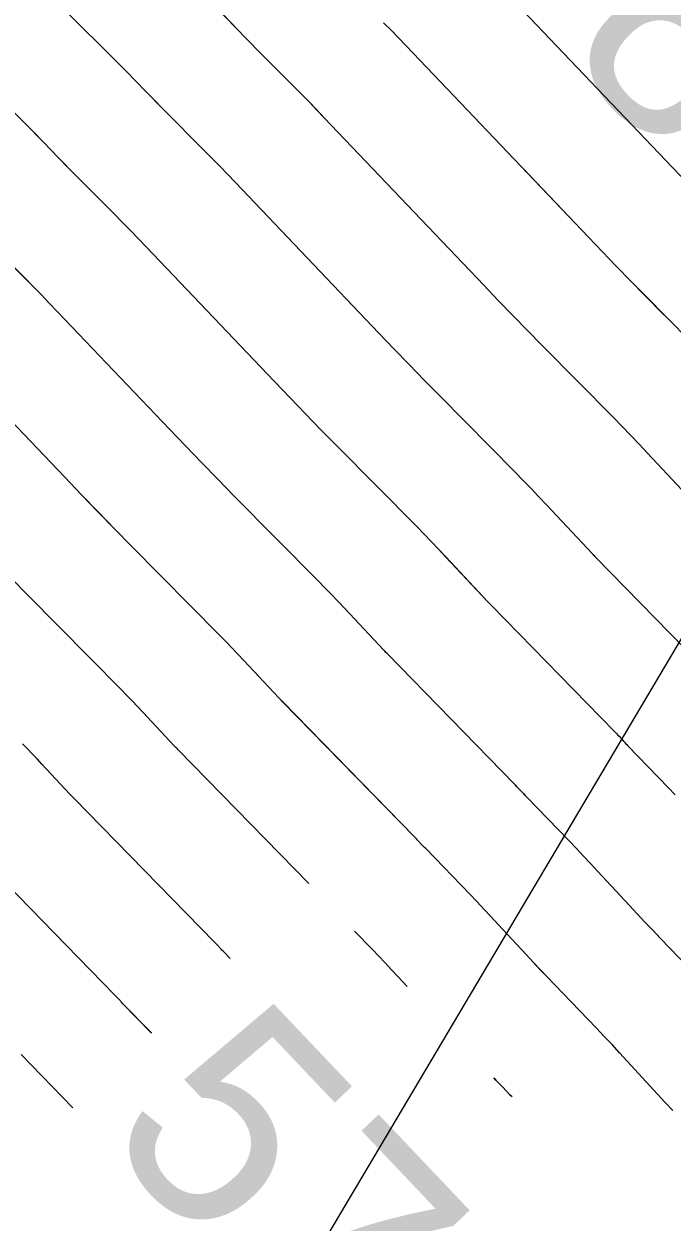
# Model space of a CAD drawing. Extents: x 954385 to 988206, y 1868364 to 1924553.
# Drawn here: x 955929.86 to 955947.73, y 1922937.41 to 1922970.46 of the extents above; entities that cross this region are included whole.
import ezdxf

# ---------------------------------------------------------------- set-up
doc = ezdxf.new("R2010")
doc.units = 0
for name, color, linetype in [('1', 7, 'Continuous'), ('Ex_Contour Labels', 7, 'Continuous'), ('Ex_Major Contours', 7, 'Continuous'), ('Ex_Minor Contours', 7, 'Continuous'), ('Slopes', 7, 'Continuous')]:
    doc.layers.add(name, color=color, linetype=linetype)

msp = doc.modelspace()

# ---------------------------------------------------------------- linework, layer by layer
at = {"layer": '1'}
for points in [[(955943.042, 1922971.437), (955948.315, 1922965.899)], [(955930.987, 1922970.841), (955932.428, 1922969.403), (955932.538, 1922969.294), (955932.646, 1922969.184), (955932.754, 1922969.073), (955932.862, 1922968.962), (955933.291, 1922968.517), (955933.399, 1922968.406), (955933.507, 1922968.295), (955933.615, 1922968.185), (955933.724, 1922968.076), (955934.82, 1922966.976), (955935.038, 1922966.755), (955935.256, 1922966.534), (955935.471, 1922966.311), (955935.686, 1922966.087), (955939.647, 1922961.927), (955940.062, 1922961.493), (955940.478, 1922961.062), (955940.896, 1922960.633), (955941.317, 1922960.206), (955943.406, 1922958.091), (955943.625, 1922957.868), (955943.842, 1922957.644), (955944.058, 1922957.418), (955944.272, 1922957.191), (955945.538, 1922955.839), (955945.553, 1922955.823), (955945.568, 1922955.807), (955945.614, 1922955.761), (955945.629, 1922955.745), (955948.905, 1922952.39)], [(955935.328, 1922970.733), (955935.79, 1922970.254), (955935.905, 1922970.134), (955936.021, 1922970.015), (955936.138, 1922969.896), (955936.255, 1922969.778), (955937.297, 1922968.733), (955937.509, 1922968.519), (955937.72, 1922968.304), (955937.93, 1922968.088), (955938.138, 1922967.87), (955942.536, 1922963.251), (955942.937, 1922962.832), (955943.34, 1922962.415), (955943.745, 1922961.999), (955944.151, 1922961.586), (955946.124, 1922959.59), (955946.359, 1922959.35), (955946.593, 1922959.108), (955946.825, 1922958.865), (955947.056, 1922958.621), (955948.42, 1922957.164)], [(955948.842, 1922961.088), (955946.986, 1922962.967), (955946.593, 1922963.366), (955946.202, 1922963.767), (955945.813, 1922964.17), (955945.426, 1922964.575), (955940.59, 1922969.653), (955940.388, 1922969.864), (955940.184, 1922970.074), (955939.98, 1922970.283), (955939.774, 1922970.491)], [(955928.472, 1922969.119), (955929.996, 1922967.599), (955930.097, 1922967.498), (955930.197, 1922967.397), (955930.297, 1922967.295), (955930.396, 1922967.192), (955930.793, 1922966.781), (955930.892, 1922966.678), (955930.992, 1922966.576), (955931.092, 1922966.474), (955931.192, 1922966.373), (955932.343, 1922965.218), (955932.568, 1922964.991), (955932.791, 1922964.763), (955933.013, 1922964.534), (955933.234, 1922964.303), (955936.758, 1922960.602), (955937.186, 1922960.155), (955937.616, 1922959.71), (955938.048, 1922959.266), (955938.482, 1922958.825), (955940.688, 1922956.593), (955940.89, 1922956.387), (955941.09, 1922956.18), (955941.29, 1922955.971), (955941.488, 1922955.761), (955942.655, 1922954.515), (955942.671, 1922954.498), (955942.686, 1922954.482), (955942.734, 1922954.433), (955942.75, 1922954.417), (955946.146, 1922950.938), (955946.177, 1922950.906), (955946.208, 1922950.874), (955946.239, 1922950.842), (955946.269, 1922950.809), (955946.391, 1922950.678), (955946.421, 1922950.646), (955946.452, 1922950.613), (955946.483, 1922950.581), (955946.514, 1922950.549), (955947.625, 1922949.401), (955947.82, 1922949.198)], [(955948.426, 1922944.182), (955947.414, 1922945.233), (955947.198, 1922945.459), (955946.983, 1922945.685), (955946.769, 1922945.913), (955946.557, 1922946.142), (955945.68, 1922947.09), (955945.482, 1922947.303), (955945.283, 1922947.515), (955945.083, 1922947.726), (955944.881, 1922947.935), (955943.725, 1922949.13), (955943.696, 1922949.159), (955943.668, 1922949.189), (955943.64, 1922949.219), (955943.612, 1922949.249), (955943.501, 1922949.368), (955943.473, 1922949.398), (955943.445, 1922949.428), (955943.416, 1922949.457), (955943.388, 1922949.487), (955939.87, 1922953.09), (955939.838, 1922953.123), (955939.805, 1922953.156), (955939.789, 1922953.173), (955939.772, 1922953.19), (955938.703, 1922954.332), (955938.522, 1922954.524), (955938.339, 1922954.716), (955938.155, 1922954.906), (955937.97, 1922955.095), (955935.648, 1922957.444), (955935.2, 1922957.9), (955934.754, 1922958.357), (955934.311, 1922958.817), (955933.869, 1922959.278), (955930.782, 1922962.52), (955930.555, 1922962.757), (955930.327, 1922962.993), (955930.097, 1922963.227), (955929.866, 1922963.461), (955928.661, 1922964.67)], [(955947.752, 1922940.486), (955947.541, 1922940.713), (955947.332, 1922940.94), (955946.497, 1922941.853), (955946.287, 1922942.081), (955946.076, 1922942.307), (955945.864, 1922942.532), (955945.65, 1922942.755), (955944.49, 1922943.961), (955944.294, 1922944.166), (955944.098, 1922944.372), (955943.904, 1922944.579), (955943.711, 1922944.787), (955942.94, 1922945.621), (955942.746, 1922945.829), (955942.552, 1922946.036), (955942.356, 1922946.242), (955942.159, 1922946.447), (955940.936, 1922947.711), (955940.91, 1922947.737), (955940.884, 1922947.764), (955940.859, 1922947.791), (955940.833, 1922947.819), (955940.732, 1922947.928), (955940.706, 1922947.955), (955940.681, 1922947.982), (955940.655, 1922948.009), (955940.629, 1922948.035), (955936.991, 1922951.762), (955936.957, 1922951.796), (955936.923, 1922951.831), (955936.907, 1922951.848), (955936.89, 1922951.866), (955935.919, 1922952.902), (955935.754, 1922953.078), (955935.588, 1922953.252), (955935.42, 1922953.424), (955935.252, 1922953.596), (955932.814, 1922956.064), (955932.352, 1922956.533), (955931.892, 1922957.005), (955931.435, 1922957.478), (955930.98, 1922957.954), (955928.33, 1922960.737)], [(955937.712, 1922946.747), (955934.112, 1922950.434), (955934.077, 1922950.47), (955934.042, 1922950.505), (955934.024, 1922950.523), (955934.007, 1922950.541), (955933.135, 1922951.473), (955932.986, 1922951.631), (955932.836, 1922951.787), (955932.686, 1922951.943), (955932.534, 1922952.098), (955929.95, 1922954.713), (955929.489, 1922955.182)], [(955935.539, 1922944.684), (955935.358, 1922944.872), (955935.337, 1922944.894), (955935.316, 1922944.915), (955935.296, 1922944.937), (955935.275, 1922944.959), (955935.194, 1922945.046), (955935.174, 1922945.068), (955935.153, 1922945.089), (955935.133, 1922945.111), (955935.112, 1922945.132), (955931.232, 1922949.106), (955931.196, 1922949.143), (955931.16, 1922949.18), (955931.142, 1922949.198), (955931.125, 1922949.217), (955930.351, 1922950.043), (955930.218, 1922950.184), (955930.085, 1922950.323), (955929.951, 1922950.462), (955929.816, 1922950.6)], [(955933.37, 1922942.625), (955932.568, 1922943.453), (955932.55, 1922943.472), (955932.532, 1922943.491), (955932.514, 1922943.51), (955932.497, 1922943.529), (955932.425, 1922943.605), (955932.408, 1922943.624), (955932.39, 1922943.643), (955932.371, 1922943.662), (955932.353, 1922943.681), (955928.353, 1922947.779)], [(955940.424, 1922943.91), (955940.17, 1922944.184), (955939.996, 1922944.371), (955939.821, 1922944.557), (955939.645, 1922944.743), (955939.467, 1922944.927), (955938.972, 1922945.439)], [(955931.201, 1922940.565), (955929.779, 1922942.034)], [(955943.318, 1922940.861), (955943.258, 1922940.925), (955943.067, 1922941.128), (955942.874, 1922941.329), (955942.818, 1922941.388)]]:
    msp.add_lwpolyline(points, dxfattribs=at)
at = {"layer": 'Ex_Major Contours'}
for points in [[(955928.472, 1922969.12), (955929.995, 1922967.599), (955930.096, 1922967.498), (955930.196, 1922967.396), (955930.296, 1922967.294), (955930.395, 1922967.192), (955930.792, 1922966.78), (955930.891, 1922966.678), (955930.991, 1922966.575), (955931.091, 1922966.474), (955931.191, 1922966.372), (955932.342, 1922965.218), (955932.567, 1922964.991), (955932.791, 1922964.763), (955933.013, 1922964.533), (955933.234, 1922964.303), (955936.758, 1922960.602), (955937.186, 1922960.155), (955937.616, 1922959.709), (955938.048, 1922959.266), (955938.482, 1922958.825), (955940.688, 1922956.593), (955940.89, 1922956.387), (955941.09, 1922956.18), (955941.29, 1922955.971), (955941.487, 1922955.761), (955942.655, 1922954.515), (955942.663, 1922954.506), (955942.671, 1922954.498), (955942.679, 1922954.49), (955942.687, 1922954.482), (955942.719, 1922954.45), (955942.735, 1922954.434), (955942.751, 1922954.417), (955946.146, 1922950.938), (955946.177, 1922950.906), (955946.208, 1922950.874), (955946.239, 1922950.842), (955946.269, 1922950.809), (955946.391, 1922950.678), (955946.421, 1922950.646), (955946.452, 1922950.613), (955946.483, 1922950.581), (955946.514, 1922950.549), (955947.625, 1922949.401), (955947.82, 1922949.198)], [(955933.37, 1922942.626), (955932.568, 1922943.453), (955932.55, 1922943.472), (955932.532, 1922943.491), (955932.514, 1922943.51), (955932.497, 1922943.529), (955932.425, 1922943.605), (955932.408, 1922943.624), (955932.39, 1922943.643), (955932.372, 1922943.662), (955932.353, 1922943.681), (955928.354, 1922947.779)]]:
    msp.add_lwpolyline(points, dxfattribs=at)
at = {"layer": 'Ex_Minor Contours'}
for points in [[(955948.905, 1922952.39), (955945.63, 1922955.745), (955945.615, 1922955.761), (955945.599, 1922955.776), (955945.568, 1922955.807), (955945.56, 1922955.815), (955945.553, 1922955.823), (955945.545, 1922955.831), (955945.537, 1922955.839), (955944.272, 1922957.191), (955944.057, 1922957.418), (955943.842, 1922957.644), (955943.624, 1922957.868), (955943.406, 1922958.091), (955941.317, 1922960.205), (955940.896, 1922960.633), (955940.478, 1922961.062), (955940.061, 1922961.493), (955939.647, 1922961.926), (955935.686, 1922966.086), (955935.471, 1922966.31), (955935.255, 1922966.533), (955935.038, 1922966.755), (955934.819, 1922966.975), (955933.723, 1922968.075), (955933.614, 1922968.185), (955933.506, 1922968.295), (955933.398, 1922968.406), (955933.29, 1922968.517), (955932.861, 1922968.962), (955932.754, 1922969.073), (955932.646, 1922969.183), (955932.537, 1922969.293), (955932.428, 1922969.403), (955930.987, 1922970.841)], [(955948.42, 1922957.163), (955947.056, 1922958.62), (955946.825, 1922958.865), (955946.593, 1922959.108), (955946.359, 1922959.35), (955946.124, 1922959.59), (955944.151, 1922961.586), (955943.744, 1922961.999), (955943.34, 1922962.414), (955942.937, 1922962.831), (955942.536, 1922963.25), (955938.137, 1922967.869), (955937.929, 1922968.087), (955937.719, 1922968.304), (955937.508, 1922968.519), (955937.296, 1922968.733), (955936.254, 1922969.778), (955936.137, 1922969.896), (955936.021, 1922970.015), (955935.904, 1922970.134), (955935.789, 1922970.253), (955935.327, 1922970.732)], [(955947.518, 1922962.428), (955946.985, 1922962.966), (955946.593, 1922963.366), (955946.202, 1922963.767), (955945.813, 1922964.17), (955945.425, 1922964.575), (955943.621, 1922966.469)], [(955928.66, 1922964.67), (955929.865, 1922963.46), (955930.097, 1922963.227), (955930.326, 1922962.992), (955930.555, 1922962.757), (955930.782, 1922962.52), (955933.869, 1922959.278), (955934.31, 1922958.816), (955934.754, 1922958.357), (955935.2, 1922957.899), (955935.648, 1922957.444), (955937.97, 1922955.095), (955938.155, 1922954.906), (955938.339, 1922954.716), (955938.522, 1922954.524), (955938.703, 1922954.332), (955939.772, 1922953.19), (955939.78, 1922953.181), (955939.788, 1922953.173), (955939.797, 1922953.165), (955939.805, 1922953.156), (955939.839, 1922953.123), (955939.855, 1922953.107), (955939.872, 1922953.09), (955943.388, 1922949.487), (955943.416, 1922949.457), (955943.445, 1922949.428), (955943.473, 1922949.398), (955943.501, 1922949.368), (955943.612, 1922949.249), (955943.64, 1922949.219), (955943.668, 1922949.189), (955943.696, 1922949.159), (955943.725, 1922949.13), (955944.881, 1922947.935), (955945.083, 1922947.726), (955945.283, 1922947.515), (955945.482, 1922947.304), (955945.68, 1922947.091), (955946.557, 1922946.142), (955946.77, 1922945.913), (955946.983, 1922945.686), (955947.198, 1922945.459), (955947.414, 1922945.233), (955948.426, 1922944.182)], [(955947.752, 1922940.486), (955947.541, 1922940.713), (955947.332, 1922940.94), (955946.497, 1922941.853), (955946.287, 1922942.081), (955946.076, 1922942.307), (955945.864, 1922942.532), (955945.65, 1922942.755), (955944.49, 1922943.961), (955944.294, 1922944.166), (955944.099, 1922944.372), (955943.904, 1922944.579), (955943.711, 1922944.787), (955942.94, 1922945.622), (955942.746, 1922945.83), (955942.552, 1922946.036), (955942.356, 1922946.242), (955942.159, 1922946.447), (955940.936, 1922947.711), (955940.91, 1922947.737), (955940.884, 1922947.764), (955940.859, 1922947.791), (955940.833, 1922947.819), (955940.732, 1922947.928), (955940.706, 1922947.955), (955940.681, 1922947.982), (955940.655, 1922948.009), (955940.629, 1922948.035), (955936.992, 1922951.762), (955936.975, 1922951.779), (955936.958, 1922951.797), (955936.924, 1922951.831), (955936.915, 1922951.839), (955936.906, 1922951.848), (955936.898, 1922951.857), (955936.89, 1922951.866), (955935.919, 1922952.902), (955935.754, 1922953.077), (955935.588, 1922953.251), (955935.42, 1922953.424), (955935.252, 1922953.596), (955932.813, 1922956.064), (955932.352, 1922956.533), (955931.892, 1922957.004), (955931.435, 1922957.478), (955930.98, 1922957.954), (955928.33, 1922960.736)], [(955929.489, 1922955.181), (955929.949, 1922954.713), (955932.534, 1922952.098), (955932.685, 1922951.943), (955932.836, 1922951.787), (955932.986, 1922951.631), (955933.135, 1922951.473), (955934.007, 1922950.541), (955934.016, 1922950.532), (955934.024, 1922950.523), (955934.033, 1922950.514), (955934.042, 1922950.505), (955934.078, 1922950.47), (955934.095, 1922950.452), (955934.113, 1922950.434), (955937.711, 1922946.747)], [(955935.539, 1922944.685), (955935.357, 1922944.872), (955935.337, 1922944.894), (955935.316, 1922944.915), (955935.296, 1922944.937), (955935.275, 1922944.959), (955935.194, 1922945.046), (955935.174, 1922945.068), (955935.153, 1922945.089), (955935.133, 1922945.111), (955935.112, 1922945.132), (955931.234, 1922949.107), (955931.216, 1922949.125), (955931.197, 1922949.143), (955931.16, 1922949.18), (955931.151, 1922949.189), (955931.142, 1922949.198), (955931.133, 1922949.207), (955931.124, 1922949.217), (955930.351, 1922950.043), (955930.218, 1922950.184), (955930.085, 1922950.323), (955929.951, 1922950.462), (955929.815, 1922950.6)], [(955938.976, 1922945.435), (955939.467, 1922944.927), (955939.645, 1922944.743), (955939.821, 1922944.558), (955939.996, 1922944.371), (955940.17, 1922944.184), (955940.43, 1922943.904)], [(955929.779, 1922942.034), (955931.2, 1922940.566)], [(955942.845, 1922941.36), (955942.874, 1922941.329), (955943.067, 1922941.128), (955943.258, 1922940.925), (955943.291, 1922940.89)]]:
    msp.add_lwpolyline(points, dxfattribs=at)
at = {"layer": 'Slopes'}
msp.add_lwpolyline([(955957.131, 1922968.928), (955922.647, 1922910.794), (955922.717, 1922916.794), (955922.647, 1922910.794), (955927.878, 1922913.733)], dxfattribs=at)

# ---------------------------------------------------------------- texts
at = {"layer": '1'}
msp.add_text('575', height=6, rotation=313.5126, dxfattribs=at).set_placement((955931.932, 1922939.782))
at = {"layer": 'Ex_Contour Labels'}
for s, rotation, p in [('585', 313.9548, (955941.508, 1922972.983)), ('575', 313.5141, (955931.932, 1922939.783))]:
    msp.add_text(s, height=6, rotation=rotation, dxfattribs=at).set_placement(p)

doc.saveas('drawing.dxf')
